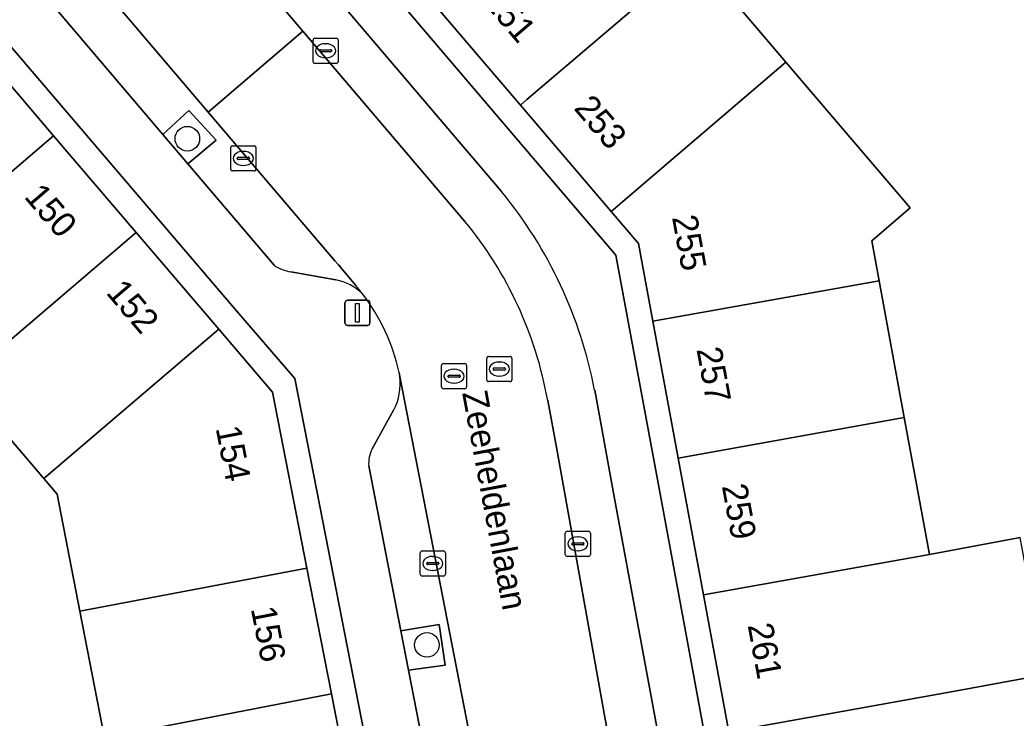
# Model space of a CAD drawing. Extents: x 160377 to 161131, y 383938 to 384853.
# Drawn here: x 160793.29 to 160832.91, y 384573.2 to 384600.96 of the extents above; entities that cross this region are included whole.
import ezdxf

# ---------------------------------------------------------------- set-up
doc = ezdxf.new("R2010")
doc.units = 0
for name, color, linetype in [('IMGEO_Boom', 7, 'Continuous'), ('IMGEO_Erf', 7, 'Continuous'), ('IMGEO_Groenvoorziening', 7, 'Continuous'), ('IMGEO_Kolk', 7, 'Continuous'), ('IMGEO_Lichtmast', 7, 'Continuous'), ('IMGEO_Openbare_ruimte_label', 7, 'Continuous'), ('IMGEO_Pand', 7, 'Continuous'), ('IMGEO_Pand_nummerreeks', 7, 'Continuous'), ('IMGEO_Parkeervlak_open', 7, 'Continuous'), ('IMGEO_Rijbaan_lokaal_open', 7, 'Continuous'), ('IMGEO_Rioolput', 7, 'Continuous'), ('IMGEO_Voetpad_open', 7, 'Continuous')]:
    doc.layers.add(name, color=color, linetype=linetype)

msp = doc.modelspace()

# ---------------------------------------------------------------- linework, layer by layer
at = {"layer": 'IMGEO_Boom'}
for centre in [(160799.949, 384596.235), (160809.476, 384576.109)]:
    msp.add_circle(centre, 0.489, dxfattribs=at)
at = {"layer": 'IMGEO_Erf'}
for points in [[(160814.707, 384533.039), (160805.221, 384581.626), (160804.227, 384586.696), (160801.827, 384589.484), (160785.555, 384608.533), (160784.593, 384609.659), (160759.221, 384639.361), (160756.612, 384642.415), (160753.096, 384646.531), (160752.089, 384647.71), (160738.611, 384663.488), (160738.585, 384663.466), (160731.208, 384657.183), (160728.177, 384654.568), (160723.454, 384650.553), (160720.379, 384647.933), (160715.683, 384643.941), (160712.616, 384641.352)], [(160812.07, 384618.503), (160809.338, 384616.174), (160812.789, 384612.126), (160814.613, 384613.686), (160814.843, 384613.416), (160817.515, 384615.699), (160821.041, 384611.573), (160819.298, 384610.084), (160822.904, 384605.859), (160820.154, 384603.511), (160823.755, 384599.281), (160828.69, 384593.482), (160827.163, 384592.171), (160827.456, 384590.588), (160828.461, 384585.147), (160829.466, 384579.707), (160833.073, 384580.374)], [(160796.655, 384572.409), (160795.673, 384577.454), (160794.768, 384582.1), (160794.236, 384582.722), (160790.955, 384586.564), (160787.673, 384590.406), (160784.391, 384594.248), (160781.11, 384598.09), (160777.828, 384601.932), (160784.785, 384607.875), (160788.067, 384604.033), (160791.349, 384600.191), (160794.631, 384596.35), (160797.913, 384592.508), (160801.195, 384588.667), (160803.34, 384586.156), (160804.705, 384579.154), (160805.677, 384574.166), (160806.66, 384569.122)]]:
    msp.add_lwpolyline(points, dxfattribs=at)
at = {"layer": 'IMGEO_Groenvoorziening'}
for points in [[(160798.979, 384596.397), (160799.972, 384595.231), (160801.093, 384596.179), (160800.006, 384597.358)], [(160808.442, 384576.668), (160808.747, 384575.103), (160810.2, 384575.304), (160809.961, 384576.919)]]:
    msp.add_lwpolyline(points, close=True, dxfattribs=at)
at = {"layer": 'IMGEO_Kolk'}
for p, q in [((160804.947, 384599.305), (160804.947, 384600.157)), ((160805.022, 384600.231), (160805.874, 384600.231)), ((160805.435, 384600.011), (160805.46, 384600.011)), ((160805.948, 384600.157), (160805.948, 384599.305)), ((160805.206, 384599.725), (160805.206, 384599.737)), ((160805.644, 384599.688), (160805.246, 384599.688)), ((160805.249, 384599.774), (160805.647, 384599.774)), ((160805.69, 384599.737), (160805.69, 384599.725)), ((160805.874, 384599.231), (160805.022, 384599.231)), ((160805.458, 384599.451), (160805.433, 384599.451)), ((160801.674, 384595.027), (160801.674, 384595.879)), ((160801.749, 384595.953), (160802.601, 384595.953)), ((160802.162, 384595.733), (160802.187, 384595.733)), ((160802.675, 384595.879), (160802.675, 384595.027)), ((160801.933, 384595.447), (160801.933, 384595.459)), ((160802.371, 384595.41), (160801.973, 384595.41)), ((160801.976, 384595.496), (160802.374, 384595.496)), ((160802.417, 384595.459), (160802.417, 384595.447)), ((160802.601, 384594.953), (160801.749, 384594.953)), ((160802.185, 384595.173), (160802.16, 384595.173)), ((160815.051, 384580.627), (160815.903, 384580.627)), ((160814.976, 384579.701), (160814.976, 384580.553)), ((160815.278, 384580.17), (160815.676, 384580.17)), ((160815.464, 384580.407), (160815.489, 384580.407)), ((160815.977, 384580.553), (160815.977, 384579.701)), ((160809.208, 384578.922), (160809.208, 384579.774)), ((160809.283, 384579.848), (160810.135, 384579.848)), ((160810.209, 384579.774), (160810.209, 384578.922)), ((160815.235, 384580.121), (160815.235, 384580.133)), ((160815.673, 384580.084), (160815.275, 384580.084)), ((160815.487, 384579.847), (160815.462, 384579.847)), ((160815.719, 384580.133), (160815.719, 384580.121)), ((160809.51, 384579.391), (160809.908, 384579.391)), ((160809.696, 384579.628), (160809.721, 384579.628)), ((160815.903, 384579.627), (160815.051, 384579.627)), ((160809.467, 384579.342), (160809.467, 384579.354)), ((160809.905, 384579.305), (160809.507, 384579.305)), ((160809.719, 384579.068), (160809.694, 384579.068)), ((160809.951, 384579.354), (160809.951, 384579.342)), ((160810.135, 384578.848), (160809.283, 384578.848))]:
    msp.add_line(p, q, dxfattribs=at)
for points in [[(160804.947, 384599.305), (160804.947, 384600.157)], [(160805.022, 384600.231), (160805.874, 384600.231)], [(160805.948, 384600.157), (160805.948, 384599.305)], [(160805.874, 384599.231), (160805.022, 384599.231)], [(160801.674, 384595.027), (160801.674, 384595.879)], [(160801.749, 384595.953), (160802.601, 384595.953)], [(160802.675, 384595.879), (160802.675, 384595.027)], [(160802.601, 384594.953), (160801.749, 384594.953)], [(160815.051, 384580.627), (160815.903, 384580.627)], [(160814.976, 384579.701), (160814.976, 384580.553)], [(160815.977, 384580.553), (160815.977, 384579.701)], [(160809.208, 384578.922), (160809.208, 384579.774)], [(160809.283, 384579.848), (160810.135, 384579.848)], [(160810.209, 384579.774), (160810.209, 384578.922)], [(160815.903, 384579.627), (160815.051, 384579.627)], [(160810.135, 384578.848), (160809.283, 384578.848)]]:
    msp.add_lwpolyline(points, dxfattribs=at)
for centre, radius, start, end in [((160805.024, 384600.155), 0.0765, 91.552, 178.448), ((160805.024, 384600.155), 0.0765, 91.552, 178.448), ((160805.872, 384600.155), 0.0765, 1.552, 88.448), ((160805.872, 384600.155), 0.0765, 1.552, 88.448), ((160805.246, 384599.734), 0.0403, 85.8775, 175.7526), ((160805.243, 384599.724), 0.0366, 178.938, 274.7102), ((160805.647, 384599.731), 0.043, 264.8664, 352.4533), ((160805.651, 384599.736), 0.0386, 1.7309, 96.639), ((160805.024, 384599.307), 0.0765, 181.552, 268.448), ((160805.024, 384599.307), 0.0765, 181.552, 268.448), ((160805.872, 384599.307), 0.0765, 271.552, 358.448), ((160805.872, 384599.307), 0.0765, 271.552, 358.448), ((160801.751, 384595.877), 0.0765, 91.552, 178.448), ((160801.751, 384595.877), 0.0765, 91.552, 178.448), ((160802.599, 384595.877), 0.0765, 1.552, 88.448), ((160802.599, 384595.877), 0.0765, 1.552, 88.448), ((160801.973, 384595.456), 0.0403, 85.8775, 175.7526), ((160801.97, 384595.446), 0.0366, 178.938, 274.7102), ((160802.374, 384595.453), 0.043, 264.8664, 352.4533), ((160802.378, 384595.458), 0.0386, 1.7309, 96.639), ((160801.751, 384595.029), 0.0765, 181.552, 268.448), ((160801.751, 384595.029), 0.0765, 181.552, 268.448), ((160802.599, 384595.029), 0.0765, 271.552, 358.448), ((160802.599, 384595.029), 0.0765, 271.552, 358.448), ((160815.053, 384580.551), 0.0765, 91.552, 178.448), ((160815.053, 384580.551), 0.0765, 91.552, 178.448), ((160815.901, 384580.551), 0.0765, 1.552, 88.448), ((160815.901, 384580.551), 0.0765, 1.552, 88.448), ((160815.275, 384580.13), 0.0403, 85.8775, 175.7526), ((160815.68, 384580.132), 0.0386, 1.7309, 96.639), ((160809.285, 384579.772), 0.0765, 91.552, 178.448), ((160809.285, 384579.772), 0.0765, 91.552, 178.448), ((160810.133, 384579.772), 0.0765, 1.552, 88.448), ((160810.133, 384579.772), 0.0765, 1.552, 88.448), ((160815.272, 384580.12), 0.0366, 178.938, 274.7102), ((160815.676, 384580.127), 0.043, 264.8664, 352.4533), ((160809.507, 384579.351), 0.0403, 85.8775, 175.7526), ((160809.912, 384579.353), 0.0386, 1.7309, 96.639), ((160815.053, 384579.703), 0.0765, 181.552, 268.448), ((160815.053, 384579.703), 0.0765, 181.552, 268.448), ((160815.901, 384579.703), 0.0765, 271.552, 358.448), ((160815.901, 384579.703), 0.0765, 271.552, 358.448), ((160809.504, 384579.341), 0.0366, 178.938, 274.7102), ((160809.908, 384579.348), 0.043, 264.8664, 352.4533), ((160809.285, 384578.924), 0.0765, 181.552, 268.448), ((160809.285, 384578.924), 0.0765, 181.552, 268.448), ((160810.133, 384578.924), 0.0765, 271.552, 358.448), ((160810.133, 384578.924), 0.0765, 271.552, 358.448)]:
    msp.add_arc(centre, radius, start, end, dxfattribs=at)
for centre, major_axis, ratio, start_param, end_param in [((160805.434, 384599.731), (-0.387, 0.002), 0.722429, 4.712389, 7.853982), ((160805.459, 384599.731), (-0.39, 0.002), 0.717154, 1.570796, 4.712389), ((160802.161, 384595.453), (-0.387, 0.002), 0.722429, 4.712389, 7.853982), ((160802.186, 384595.453), (-0.39, 0.002), 0.717154, 1.570796, 4.712389), ((160815.463, 384580.127), (-0.387, 0.002), 0.722429, 4.712389, 7.853982), ((160815.488, 384580.127), (-0.39, 0.002), 0.717154, 1.570796, 4.712389), ((160809.695, 384579.348), (-0.387, 0.002), 0.722429, 4.712389, 7.853982), ((160809.72, 384579.348), (-0.39, 0.002), 0.717154, 1.570796, 4.712389)]:
    msp.add_ellipse(centre, major_axis=major_axis, ratio=ratio, start_param=start_param, end_param=end_param, dxfattribs=at)
at = {"layer": 'IMGEO_Lichtmast'}
for p, q in [((160806.217, 384588.912), (160806.217, 384589.712)), ((160806.217, 384589.712), (160806.217, 384588.912)), ((160806.317, 384589.812), (160807.107, 384589.812)), ((160807.107, 384589.812), (160806.317, 384589.812)), ((160807.207, 384589.712), (160807.207, 384588.912)), ((160807.207, 384588.912), (160807.207, 384589.712)), ((160807.107, 384588.812), (160806.317, 384588.812)), ((160806.317, 384588.812), (160807.107, 384588.812))]:
    msp.add_line(p, q, dxfattribs=at)
msp.add_lwpolyline([(160806.637, 384589.687), (160806.787, 384589.687), (160806.787, 384588.937), (160806.637, 384588.937), (160806.637, 384589.687)], dxfattribs=at)
for centre, start, end in [((160806.317, 384589.712), 90, 180), ((160806.317, 384589.712), 90, 180), ((160807.107, 384589.712), 0, 90), ((160807.107, 384589.712), 360, 90), ((160806.317, 384588.912), 180, 270), ((160806.317, 384588.912), 180, 270), ((160807.107, 384588.912), 270, 0), ((160807.107, 384588.912), 270, 0)]:
    msp.add_arc(centre, 0.1, start, end, dxfattribs=at)
at = {"layer": 'IMGEO_Pand'}
for points in [[(160820.154, 384603.511), (160822.904, 384605.859), (160819.298, 384610.084), (160818.369, 384609.291), (160816.489, 384607.817), (160809.802, 384602.108), (160809.528, 384601.874), (160813.196, 384597.57), (160813.453, 384597.789)], [(160823.755, 384599.281), (160820.154, 384603.511), (160813.453, 384597.789), (160813.196, 384597.57), (160816.799, 384593.342)], [(160794.631, 384596.35), (160791.349, 384600.191), (160784.391, 384594.248), (160787.673, 384590.406)], [(160823.755, 384599.281), (160816.799, 384593.342), (160817.887, 384592.065), (160818.461, 384588.975), (160827.456, 384590.588), (160827.163, 384592.171), (160828.69, 384593.482)], [(160797.913, 384592.508), (160794.631, 384596.35), (160787.673, 384590.406), (160790.955, 384586.564)], [(160801.195, 384588.667), (160797.913, 384592.508), (160790.955, 384586.564), (160794.236, 384582.722)], [(160827.456, 384590.588), (160818.461, 384588.975), (160819.47, 384583.535), (160828.461, 384585.147)], [(160803.34, 384586.156), (160801.195, 384588.667), (160794.236, 384582.722), (160794.768, 384582.1), (160795.673, 384577.454), (160804.705, 384579.154)], [(160828.461, 384585.147), (160819.47, 384583.535), (160820.48, 384578.095), (160829.466, 384579.707)], [(160829.466, 384579.707), (160820.48, 384578.095), (160821.489, 384572.655), (160830.472, 384574.267), (160834.079, 384574.933), (160833.073, 384580.374)], [(160804.705, 384579.154), (160795.673, 384577.454), (160796.655, 384572.409), (160805.677, 384574.166)], [(160834.079, 384574.933), (160830.472, 384574.267), (160821.489, 384572.655), (160822.498, 384567.216), (160831.477, 384568.826), (160835.084, 384569.493)], [(160805.677, 384574.166), (160796.655, 384572.409), (160797.637, 384567.365), (160806.66, 384569.122)]]:
    msp.add_lwpolyline(points, close=True, dxfattribs=at)
at = {"layer": 'IMGEO_Parkeervlak_open'}
for points in [[(160749.03, 384665.578), (160795.82, 384610.729), (160804.54, 384600.506), (160810.989, 384592.947)], [(160812.448, 384594.132), (160752.443, 384664.534)], [(160806.649, 384590.394), (160805.962, 384591.216), (160805.813, 384591.386), (160800.781, 384597.292), (160792.118, 384607.459), (160763.891, 384640.584)], [(160764.518, 384636.892), (160774.881, 384624.714), (160776.07, 384625.726), (160777.163, 384624.482), (160775.954, 384623.453), (160790.977, 384605.8), (160792.143, 384606.753), (160793.091, 384605.648), (160791.95, 384604.656), (160798.979, 384596.397), (160800.006, 384597.358), (160801.093, 384596.179), (160799.972, 384595.231), (160803.397, 384591.205)], [(160804.067, 384590.945), (160805.852, 384590.628)], [(160818.024, 384537.321), (160808.395, 384586.778)], [(160816.904, 384582.075), (160816.147, 384586.236)], [(160814.28, 384585.825), (160814.64, 384583.89), (160818.551, 384562.065)], [(160808.146, 384585.436), (160807.303, 384583.902)], [(160807.162, 384583.224), (160808.442, 384576.668), (160809.961, 384576.919), (160810.2, 384575.304), (160808.747, 384575.103), (160810.749, 384564.848), (160812.277, 384565.101), (160812.623, 384563.321), (160811.098, 384563.058), (160813.217, 384552.203), (160814.725, 384552.401), (160814.98, 384550.736), (160813.547, 384550.512), (160814.928, 384543.438), (160815.544, 384539.832)], [(160819.973, 384565.541), (160816.904, 384582.075)]]:
    msp.add_lwpolyline(points, dxfattribs=at)
for centre, radius, start, end in [((160798.728, 384582.89), 17.737, 10.8725, 39.3304), ((160799.002, 384583.087), 15.521, 10.1613, 39.441), ((160804.265, 384592.449), 1.517, 235.0855, 262.496), ((160805.338, 384588.361), 2.325, 47.3656, 77.2376), ((160801.557, 384585.963), 6.75, 37.4896, 41.0312), ((160806.252, 384586.481), 2.163, 331.0979, 7.8794), ((160808.401, 384583.32), 1.242, 152.0701, 184.4338)]:
    msp.add_arc(centre, radius, start, end, dxfattribs=at)
at = {"layer": 'IMGEO_Rijbaan_lokaal_open'}
msp.add_lwpolyline([(160795.82, 384610.729), (160792.118, 384607.459), (160800.781, 384597.292), (160804.54, 384600.506)], close=True, dxfattribs=at)
for points in [[(160810.989, 384592.947), (160804.54, 384600.506), (160800.781, 384597.292), (160805.813, 384591.386), (160805.962, 384591.216), (160806.649, 384590.394)], [(160808.366, 384586.942), (160808.395, 384586.778), (160818.024, 384537.321), (160818.072, 384537.074), (160822.974, 384538.097), (160822.812, 384538.963), (160822.804, 384539.013), (160822.798, 384539.063), (160819.766, 384555.429), (160819.757, 384555.467), (160819.748, 384555.505), (160819.712, 384555.773), (160819.668, 384555.994), (160818.573, 384561.931), (160818.551, 384562.065), (160814.64, 384583.89)], [(160814.64, 384583.89), (160814.28, 384585.825)]]:
    msp.add_lwpolyline(points, dxfattribs=at)
for centre, radius, start, end in [((160799.002, 384583.087), 15.521, 10.1613, 39.441), ((160801.557, 384585.963), 6.75, 37.4896, 41.0312), ((160800.725, 384585.296), 7.816, 12.1585, 37.6586)]:
    msp.add_arc(centre, radius, start, end, dxfattribs=at)
at = {"layer": 'IMGEO_Rioolput'}
for p, q in [((160811.855, 384586.651), (160811.855, 384587.503)), ((160811.93, 384587.577), (160812.782, 384587.577)), ((160812.343, 384587.357), (160812.368, 384587.357)), ((160812.856, 384587.503), (160812.856, 384586.651)), ((160810.055, 384586.367), (160810.055, 384587.219)), ((160810.13, 384587.293), (160810.982, 384587.293)), ((160810.543, 384587.073), (160810.568, 384587.073)), ((160811.056, 384587.219), (160811.056, 384586.367)), ((160812.114, 384587.071), (160812.114, 384587.083)), ((160812.552, 384587.034), (160812.154, 384587.034)), ((160812.157, 384587.12), (160812.555, 384587.12)), ((160812.598, 384587.083), (160812.598, 384587.071)), ((160810.314, 384586.787), (160810.314, 384586.799)), ((160810.752, 384586.75), (160810.354, 384586.75)), ((160810.357, 384586.836), (160810.755, 384586.836)), ((160810.566, 384586.513), (160810.541, 384586.513)), ((160810.798, 384586.799), (160810.798, 384586.787)), ((160812.782, 384586.577), (160811.93, 384586.577)), ((160812.366, 384586.797), (160812.341, 384586.797)), ((160810.982, 384586.293), (160810.13, 384586.293))]:
    msp.add_line(p, q, dxfattribs=at)
for points in [[(160811.855, 384586.651), (160811.855, 384587.503)], [(160811.93, 384587.577), (160812.782, 384587.577)], [(160812.856, 384587.503), (160812.856, 384586.651)], [(160810.055, 384586.367), (160810.055, 384587.219)], [(160810.13, 384587.293), (160810.982, 384587.293)], [(160811.056, 384587.219), (160811.056, 384586.367)], [(160812.782, 384586.577), (160811.93, 384586.577)], [(160810.982, 384586.293), (160810.13, 384586.293)]]:
    msp.add_lwpolyline(points, dxfattribs=at)
for centre, radius, start, end in [((160811.932, 384587.501), 0.0765, 91.552, 178.448), ((160811.932, 384587.501), 0.0765, 91.552, 178.448), ((160812.78, 384587.501), 0.0765, 1.552, 88.448), ((160812.78, 384587.501), 0.0765, 1.552, 88.448), ((160810.132, 384587.217), 0.0765, 91.552, 178.448), ((160810.132, 384587.217), 0.0765, 91.552, 178.448), ((160810.98, 384587.217), 0.0765, 1.552, 88.448), ((160810.98, 384587.217), 0.0765, 1.552, 88.448), ((160812.154, 384587.08), 0.0403, 85.8775, 175.7526), ((160812.151, 384587.07), 0.0366, 178.938, 274.7102), ((160812.555, 384587.077), 0.043, 264.8664, 352.4533), ((160812.559, 384587.082), 0.0386, 1.7309, 96.639), ((160810.354, 384586.796), 0.0403, 85.8775, 175.7526), ((160810.351, 384586.786), 0.0366, 178.938, 274.7102), ((160810.755, 384586.793), 0.043, 264.8664, 352.4533), ((160810.759, 384586.798), 0.0386, 1.7309, 96.639), ((160811.932, 384586.653), 0.0765, 181.552, 268.448), ((160811.932, 384586.653), 0.0765, 181.552, 268.448), ((160812.78, 384586.653), 0.0765, 271.552, 358.448), ((160812.78, 384586.653), 0.0765, 271.552, 358.448), ((160810.132, 384586.369), 0.0765, 181.552, 268.448), ((160810.132, 384586.369), 0.0765, 181.552, 268.448), ((160810.98, 384586.369), 0.0765, 271.552, 358.448), ((160810.98, 384586.369), 0.0765, 271.552, 358.448)]:
    msp.add_arc(centre, radius, start, end, dxfattribs=at)
for centre, major_axis, ratio, start_param, end_param in [((160812.342, 384587.077), (-0.387, 0.002), 0.722429, 4.712389, 7.853982), ((160812.367, 384587.077), (-0.39, 0.002), 0.717154, 1.570796, 4.712389), ((160810.542, 384586.793), (-0.387, 0.002), 0.722429, 4.712389, 7.853982), ((160810.567, 384586.793), (-0.39, 0.002), 0.717154, 1.570796, 4.712389)]:
    msp.add_ellipse(centre, major_axis=major_axis, ratio=ratio, start_param=start_param, end_param=end_param, dxfattribs=at)
at = {"layer": 'IMGEO_Voetpad_open'}
for points in [[(160818.812, 384581.761), (160816.984, 384591.607), (160750.44, 384669.667), (160747.56, 384667.294), (160747.984, 384666.807), (160748.316, 384666.394), (160748.341, 384666.363), (160749.03, 384665.578)], [(160750.44, 384669.667), (160816.984, 384591.607), (160818.812, 384581.761), (160824.919, 384548.707), (160825.745, 384548.894), (160824.794, 384554.889), (160824.197, 384557.807), (160823.508, 384561.776), (160822.498, 384567.216), (160821.489, 384572.655), (160820.48, 384578.095), (160819.47, 384583.535), (160818.461, 384588.975), (160817.887, 384592.065), (160816.799, 384593.342), (160813.196, 384597.57), (160809.528, 384601.874), (160805.909, 384606.122), (160802.399, 384610.25), (160798.948, 384614.297), (160795.497, 384618.345)], [(160745.948, 384658.713), (160745.656, 384658.636), (160741.646, 384663.363), (160743.2, 384664.676), (160741.8, 384666.319), (160738.611, 384663.488), (160752.089, 384647.71), (160753.096, 384646.531), (160756.612, 384642.415), (160759.221, 384639.361), (160784.593, 384609.659), (160785.555, 384608.533), (160801.827, 384589.484), (160804.227, 384586.696), (160805.221, 384581.626), (160814.707, 384533.039), (160818.393, 384535.428), (160818.27, 384536.051), (160818.259, 384536.105), (160816.219, 384535.713), (160815.52, 384539.282), (160815.7, 384539.483)], [(160752.443, 384664.534), (160812.448, 384594.132)], [(160803.397, 384591.205), (160799.972, 384595.231), (160798.979, 384596.397), (160791.95, 384604.656), (160790.977, 384605.8), (160775.954, 384623.453), (160774.881, 384624.714), (160764.518, 384636.892)], [(160805.852, 384590.628), (160804.067, 384590.945)], [(160808.395, 384586.778), (160808.366, 384586.942)], [(160816.147, 384586.236), (160816.904, 384582.075), (160819.973, 384565.541)], [(160807.303, 384583.902), (160808.146, 384585.436)], [(160815.544, 384539.832), (160814.928, 384543.438), (160813.547, 384550.512), (160813.217, 384552.203), (160811.098, 384563.058), (160810.749, 384564.848), (160808.747, 384575.103), (160808.442, 384576.668), (160807.162, 384583.224)], [(160822.798, 384539.063), (160822.804, 384539.013), (160822.812, 384538.963), (160822.974, 384538.097), (160823.17, 384537.054), (160823.391, 384536.192), (160827.304, 384535.796), (160824.919, 384548.707), (160818.812, 384581.761)]]:
    msp.add_lwpolyline(points, dxfattribs=at)
for centre, radius, start, end in [((160798.728, 384582.89), 17.737, 10.8725, 39.3304), ((160804.265, 384592.449), 1.517, 235.0855, 262.496), ((160805.338, 384588.361), 2.325, 47.3656, 77.2376), ((160800.725, 384585.296), 7.816, 12.1585, 37.6586), ((160806.252, 384586.481), 2.163, 331.0979, 7.8794), ((160808.401, 384583.32), 1.242, 152.0701, 184.4338)]:
    msp.add_arc(centre, radius, start, end, dxfattribs=at)

# ---------------------------------------------------------------- texts
at = {"layer": 'IMGEO_Openbare_ruimte_label'}
msp.add_text('Zeeheldenlaan', height=1, rotation=280.6021, dxfattribs=at).set_placement((160810.873, 384586.131))
at = {"layer": 'IMGEO_Pand_nummerreeks'}
for s, rotation, p in [('251', 310.4334, (160811.677, 384601.667)), ('253', 310.4334, (160815.286, 384597.432)), ('150', 310.5079, (160793.424, 384593.915)), ('255', 280.5123, (160819.219, 384593.112)), ('152', 310.5079, (160796.682, 384590.1)), ('257', 280.5123, (160820.193, 384587.863)), ('154', 281.0292, (160801.071, 384584.729)), ('259', 280.5123, (160821.202, 384582.425)), ('156', 281.0292, (160802.47, 384577.551)), ('261', 280.5136, (160822.228, 384576.893))]:
    msp.add_text(s, height=1, rotation=rotation, dxfattribs=at).set_placement(p)

doc.saveas('drawing.dxf')
